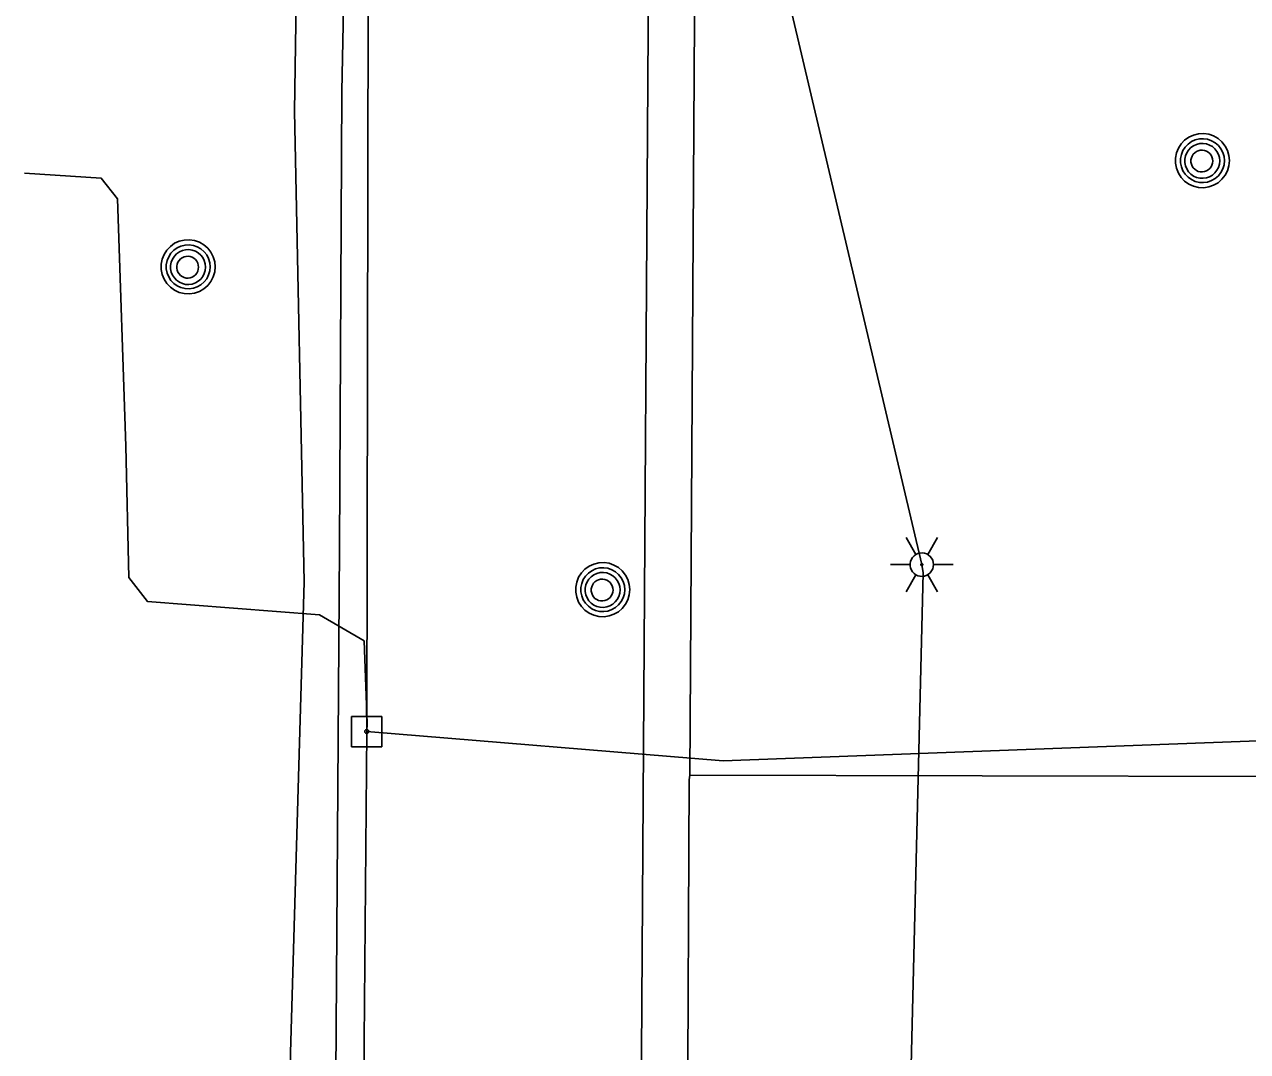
# Model space of a CAD drawing. Extents: x 596028 to 606371, y 330010 to 403088.
# Drawn here: x 601990.2 to 602139.3, y 365248.5 to 365373.7 of the extents above; entities that cross this region are included whole.
import ezdxf

# ---------------------------------------------------------------- set-up
doc = ezdxf.new("R2010")
doc.units = 0
for name, color, linetype in [('E_LTG', 7, 'Continuous'), ('E_LTG_CID', 7, 'Continuous'), ('E_UTL_E_UG', 7, 'Continuous'), ('E_UTL_EPowerPole', 7, 'Continuous'), ('E_UTL_G_UG', 7, 'Continuous'), ('E_UTL_MH', 7, 'Continuous'), ('E_UTL_Overhead', 7, 'Continuous'), ('E_UTL_T_UG', 7, 'Continuous'), ('E_UTL_TV_UG', 7, 'Continuous'), ('E_UTL_W_UG', 7, 'Continuous')]:
    doc.layers.add(name, color=color, linetype=linetype)

msp = doc.modelspace()

# ---------------------------------------------------------------- linework, layer by layer
at = {"layer": 'E_LTG'}
for points in [[(602098.86, 365309.09), (602097.67, 365311.15)], [(602100.29, 365309.09), (602101.48, 365311.15)], [(602101, 365307.85), (602100.97, 365308.12), (602100.9, 365308.38), (602100.77, 365308.62), (602100.61, 365308.84), (602100.4, 365309.01), (602100.17, 365309.15), (602099.91, 365309.24), (602099.64, 365309.28), (602099.37, 365309.26), (602099.1, 365309.2), (602098.86, 365309.09), (602098.64, 365308.93), (602098.45, 365308.73), (602098.3, 365308.5), (602098.2, 365308.25), (602098.15, 365307.99), (602098.15, 365307.71), (602098.2, 365307.45), (602098.3, 365307.19), (602098.45, 365306.97), (602098.64, 365306.77), (602098.86, 365306.61), (602099.1, 365306.5), (602099.37, 365306.43), (602099.64, 365306.42), (602099.91, 365306.46), (602100.17, 365306.55), (602100.4, 365306.69), (602100.61, 365306.86), (602100.77, 365307.08), (602100.9, 365307.32), (602100.97, 365307.58), (602101, 365307.85)], [(602101, 365307.85), (602100.97, 365308.12), (602100.9, 365308.38), (602100.77, 365308.62), (602100.61, 365308.84), (602100.4, 365309.01), (602100.17, 365309.15), (602099.91, 365309.24), (602099.64, 365309.28), (602099.37, 365309.26), (602099.1, 365309.2), (602098.86, 365309.09), (602098.64, 365308.93), (602098.45, 365308.73), (602098.3, 365308.5), (602098.2, 365308.25), (602098.15, 365307.99), (602098.15, 365307.71), (602098.2, 365307.45), (602098.3, 365307.19), (602098.45, 365306.97), (602098.64, 365306.77), (602098.86, 365306.61), (602099.1, 365306.5), (602099.37, 365306.43), (602099.64, 365306.42), (602099.91, 365306.46), (602100.17, 365306.55), (602100.4, 365306.69), (602100.61, 365306.86), (602100.77, 365307.08), (602100.9, 365307.32), (602100.97, 365307.58), (602101, 365307.85)], [(602101, 365307.85), (602100.97, 365308.12), (602100.9, 365308.38), (602100.77, 365308.62), (602100.61, 365308.84), (602100.4, 365309.01), (602100.17, 365309.15), (602099.91, 365309.24), (602099.64, 365309.28), (602099.37, 365309.26), (602099.1, 365309.2), (602098.86, 365309.09), (602098.64, 365308.93), (602098.45, 365308.73), (602098.3, 365308.5), (602098.2, 365308.25), (602098.15, 365307.99), (602098.15, 365307.71), (602098.2, 365307.45), (602098.3, 365307.19), (602098.45, 365306.97), (602098.64, 365306.77), (602098.86, 365306.61), (602099.1, 365306.5), (602099.37, 365306.43), (602099.64, 365306.42), (602099.91, 365306.46), (602100.17, 365306.55), (602100.4, 365306.69), (602100.61, 365306.86), (602100.77, 365307.08), (602100.9, 365307.32), (602100.97, 365307.58), (602101, 365307.85)], [(602095.76, 365307.85), (602098.14, 365307.85)], [(602099.69, 365307.85), (602099.69, 365307.87), (602099.68, 365307.89), (602099.67, 365307.91), (602099.66, 365307.93), (602099.64, 365307.95), (602099.62, 365307.96), (602099.6, 365307.97), (602099.58, 365307.97), (602099.55, 365307.97), (602099.53, 365307.96), (602099.51, 365307.95), (602099.49, 365307.94), (602099.48, 365307.92), (602099.47, 365307.9), (602099.46, 365307.88), (602099.45, 365307.86), (602099.45, 365307.84), (602099.46, 365307.82), (602099.47, 365307.79), (602099.48, 365307.78), (602099.49, 365307.76), (602099.51, 365307.75), (602099.53, 365307.74), (602099.55, 365307.73), (602099.58, 365307.73), (602099.6, 365307.73), (602099.62, 365307.74), (602099.64, 365307.75), (602099.66, 365307.77), (602099.67, 365307.78), (602099.68, 365307.81), (602099.69, 365307.83), (602099.69, 365307.85)], [(602101, 365307.85), (602103.38, 365307.85)], [(602097.67, 365304.55), (602098.86, 365306.61)], [(602101.48, 365304.55), (602100.29, 365306.61)]]:
    msp.add_lwpolyline(points, dxfattribs=at)
at = {"layer": 'E_LTG_CID'}
msp.add_lwpolyline([(602077.67, 365041.36), (602080.64, 365050.18), (602084.27, 365078.21), (602086.6, 365119.12), (602092.51, 365157.1), (602092.61, 365161.02), (602093.7, 365166.45), (602097.82, 365228.48), (602099.72, 365306.86), (602099.57, 365307.85), (602078.17, 365398.69), (602101.34, 365598.66), (602081.78, 365780.51), (602081.66, 365785.81), (602086.65, 365937.44), (602085.01, 365946.58), (602078.55, 366013.48), (602078.78, 366049.8)], dxfattribs=at)
at = {"layer": 'E_UTL_E_UG'}
for points in [[(602021.41, 365028.73), (602020.83, 365074.13), (602021.95, 365124.92), (602021.93, 365126), (602022.82, 365183.21), (602022.62, 365238.98), (602022.59, 365248.33), (602024.28, 365305.75), (602023.11, 365363.12), (602024.04, 365424.8), (602024.95, 365470.87), (602025.57, 365530.92), (602025.04, 365537.62)], [(602031.91, 365287.51), (602075.37, 365283.95), (602142.72, 365286.47), (602157.1, 365286.47)]]:
    msp.add_lwpolyline(points, dxfattribs=at)
at = {"layer": 'E_UTL_EPowerPole'}
for points in [[(602031.88, 365289.35), (602031.88, 365292.26)], [(602033.73, 365289.35), (602030.04, 365289.35)], [(602030.04, 365289.35), (602030.04, 365285.66)], [(602033.73, 365285.66), (602033.73, 365289.35)], [(602032.15, 365287.51), (602032.15, 365287.55), (602032.14, 365287.6), (602032.11, 365287.64), (602032.09, 365287.67), (602032.05, 365287.7), (602032.01, 365287.73), (602031.97, 365287.74), (602031.93, 365287.75), (602031.88, 365287.75), (602031.84, 365287.73), (602031.79, 365287.72), (602031.76, 365287.69), (602031.73, 365287.66), (602031.7, 365287.62), (602031.69, 365287.58), (602031.68, 365287.53), (602031.68, 365287.49), (602031.69, 365287.44), (602031.7, 365287.4), (602031.73, 365287.36), (602031.76, 365287.33), (602031.79, 365287.3), (602031.84, 365287.28), (602031.88, 365287.27), (602031.93, 365287.27), (602031.97, 365287.28), (602032.01, 365287.29), (602032.05, 365287.32), (602032.09, 365287.34), (602032.11, 365287.38), (602032.14, 365287.42), (602032.15, 365287.46), (602032.15, 365287.51)], [(602030.04, 365285.66), (602033.73, 365285.66)]]:
    msp.add_lwpolyline(points, dxfattribs=at)
at = {"layer": 'E_UTL_G_UG'}
for points in [[(602069.99, 365021.27), (602071.23, 365281.6), (602071.28, 365282.17), (602072.68, 365505.74), (602072.56, 365506.48)], [(602071.28, 365282.17), (602142.59, 365282.02), (602154.89, 365282.01), (602171.93, 365281.4)]]:
    msp.add_lwpolyline(points, dxfattribs=at)
at = {"layer": 'E_UTL_MH'}
for points in [[(602137.08, 365357.09), (602137.02, 365357.71), (602136.84, 365358.32), (602136.56, 365358.87), (602136.17, 365359.37), (602135.69, 365359.78), (602135.15, 365360.09), (602134.56, 365360.3), (602133.94, 365360.39), (602133.31, 365360.36), (602132.7, 365360.21), (602132.13, 365359.95), (602131.62, 365359.58), (602131.19, 365359.13), (602130.85, 365358.6), (602130.61, 365358.02), (602130.5, 365357.4), (602130.5, 365356.78), (602130.61, 365356.16), (602130.85, 365355.58), (602131.19, 365355.05), (602131.62, 365354.6), (602132.13, 365354.23), (602132.7, 365353.97), (602133.31, 365353.82), (602133.94, 365353.79), (602134.56, 365353.88), (602135.15, 365354.09), (602135.69, 365354.4), (602136.17, 365354.81), (602136.56, 365355.31), (602136.84, 365355.86), (602137.02, 365356.46), (602137.08, 365357.09)], [(602136.47, 365357.09), (602136.42, 365357.59), (602136.27, 365358.08), (602136.04, 365358.53), (602135.73, 365358.93), (602135.34, 365359.27), (602134.9, 365359.52), (602134.42, 365359.69), (602133.92, 365359.76), (602133.41, 365359.73), (602132.91, 365359.61), (602132.45, 365359.4), (602132.04, 365359.11), (602131.68, 365358.74), (602131.41, 365358.31), (602131.22, 365357.84), (602131.12, 365357.34), (602131.12, 365356.83), (602131.22, 365356.33), (602131.41, 365355.86), (602131.68, 365355.43), (602132.04, 365355.06), (602132.45, 365354.77), (602132.91, 365354.56), (602133.41, 365354.44), (602133.92, 365354.41), (602134.42, 365354.48), (602134.9, 365354.65), (602135.34, 365354.9), (602135.73, 365355.24), (602136.04, 365355.64), (602136.27, 365356.09), (602136.42, 365356.58), (602136.47, 365357.09)], [(602135.9, 365357.06), (602135.86, 365357.46), (602135.75, 365357.85), (602135.56, 365358.21), (602135.31, 365358.53), (602135.01, 365358.79), (602134.66, 365358.99), (602134.27, 365359.13), (602133.87, 365359.18), (602133.47, 365359.16), (602133.08, 365359.07), (602132.71, 365358.9), (602132.38, 365358.67), (602132.1, 365358.37), (602131.88, 365358.03), (602131.73, 365357.66), (602131.65, 365357.26), (602131.65, 365356.85), (602131.73, 365356.46), (602131.88, 365356.08), (602132.1, 365355.74), (602132.38, 365355.45), (602132.71, 365355.21), (602133.08, 365355.04), (602133.47, 365354.95), (602133.87, 365354.93), (602134.27, 365354.99), (602134.66, 365355.12), (602135.01, 365355.32), (602135.31, 365355.59), (602135.56, 365355.91), (602135.75, 365356.27), (602135.86, 365356.65), (602135.9, 365357.06)], [(602135.05, 365357.04), (602135.02, 365357.29), (602134.95, 365357.54), (602134.84, 365357.76), (602134.68, 365357.96), (602134.49, 365358.13), (602134.27, 365358.25), (602134.03, 365358.34), (602133.78, 365358.37), (602133.52, 365358.36), (602133.28, 365358.3), (602133.05, 365358.19), (602132.84, 365358.05), (602132.67, 365357.86), (602132.53, 365357.65), (602132.44, 365357.42), (602132.39, 365357.17), (602132.39, 365356.91), (602132.44, 365356.67), (602132.53, 365356.43), (602132.67, 365356.22), (602132.84, 365356.03), (602133.05, 365355.89), (602133.28, 365355.78), (602133.52, 365355.72), (602133.78, 365355.71), (602134.03, 365355.75), (602134.27, 365355.83), (602134.49, 365355.96), (602134.68, 365356.12), (602134.84, 365356.32), (602134.95, 365356.55), (602135.02, 365356.79), (602135.05, 365357.04)], [(602013.43, 365344.15), (602013.37, 365344.77), (602013.19, 365345.37), (602012.91, 365345.93), (602012.52, 365346.42), (602012.04, 365346.84), (602011.5, 365347.15), (602010.91, 365347.35), (602010.29, 365347.44), (602009.66, 365347.41), (602009.05, 365347.27), (602008.48, 365347.01), (602007.97, 365346.64), (602007.54, 365346.19), (602007.2, 365345.66), (602006.96, 365345.08), (602006.84, 365344.46), (602006.84, 365343.83), (602006.96, 365343.22), (602007.2, 365342.64), (602007.54, 365342.11), (602007.97, 365341.65), (602008.48, 365341.29), (602009.05, 365341.03), (602009.66, 365340.88), (602010.29, 365340.85), (602010.91, 365340.94), (602011.5, 365341.15), (602012.04, 365341.46), (602012.52, 365341.87), (602012.91, 365342.36), (602013.19, 365342.92), (602013.37, 365343.52), (602013.43, 365344.15)], [(602012.81, 365344.14), (602012.77, 365344.65), (602012.62, 365345.14), (602012.39, 365345.59), (602012.07, 365345.99), (602011.69, 365346.32), (602011.25, 365346.58), (602010.77, 365346.74), (602010.26, 365346.82), (602009.76, 365346.79), (602009.26, 365346.67), (602008.8, 365346.46), (602008.38, 365346.17), (602008.03, 365345.8), (602007.76, 365345.37), (602007.57, 365344.9), (602007.47, 365344.4), (602007.47, 365343.89), (602007.57, 365343.39), (602007.76, 365342.92), (602008.03, 365342.49), (602008.38, 365342.12), (602008.8, 365341.82), (602009.26, 365341.61), (602009.76, 365341.49), (602010.26, 365341.47), (602010.77, 365341.54), (602011.25, 365341.71), (602011.69, 365341.96), (602012.07, 365342.3), (602012.39, 365342.7), (602012.62, 365343.15), (602012.77, 365343.64), (602012.81, 365344.14)], [(602012.25, 365344.11), (602012.21, 365344.52), (602012.1, 365344.91), (602011.91, 365345.27), (602011.66, 365345.58), (602011.36, 365345.85), (602011.01, 365346.05), (602010.62, 365346.18), (602010.22, 365346.24), (602009.82, 365346.22), (602009.43, 365346.13), (602009.06, 365345.96), (602008.73, 365345.72), (602008.45, 365345.43), (602008.23, 365345.09), (602008.08, 365344.71), (602008, 365344.32), (602008, 365343.91), (602008.08, 365343.51), (602008.23, 365343.14), (602008.45, 365342.8), (602008.73, 365342.51), (602009.06, 365342.27), (602009.43, 365342.1), (602009.82, 365342.01), (602010.22, 365341.99), (602010.62, 365342.05), (602011.01, 365342.18), (602011.36, 365342.38), (602011.66, 365342.65), (602011.91, 365342.96), (602012.1, 365343.32), (602012.21, 365343.71), (602012.25, 365344.11)], [(602011.4, 365344.1), (602011.37, 365344.35), (602011.3, 365344.59), (602011.18, 365344.82), (602011.03, 365345.02), (602010.84, 365345.18), (602010.62, 365345.31), (602010.38, 365345.39), (602010.13, 365345.43), (602009.87, 365345.42), (602009.63, 365345.36), (602009.4, 365345.25), (602009.19, 365345.11), (602009.02, 365344.92), (602008.88, 365344.71), (602008.79, 365344.47), (602008.74, 365344.23), (602008.74, 365343.97), (602008.79, 365343.72), (602008.88, 365343.49), (602009.02, 365343.28), (602009.19, 365343.09), (602009.4, 365342.95), (602009.63, 365342.84), (602009.87, 365342.78), (602010.13, 365342.77), (602010.38, 365342.8), (602010.62, 365342.89), (602010.84, 365343.01), (602011.03, 365343.18), (602011.18, 365343.38), (602011.3, 365343.6), (602011.37, 365343.85), (602011.4, 365344.1)], [(602063.97, 365304.8), (602063.91, 365305.42), (602063.73, 365306.03), (602063.45, 365306.58), (602063.06, 365307.08), (602062.58, 365307.49), (602062.04, 365307.8), (602061.45, 365308.01), (602060.83, 365308.09), (602060.2, 365308.06), (602059.59, 365307.92), (602059.02, 365307.66), (602058.51, 365307.29), (602058.08, 365306.84), (602057.74, 365306.31), (602057.5, 365305.73), (602057.38, 365305.11), (602057.38, 365304.48), (602057.5, 365303.87), (602057.74, 365303.29), (602058.08, 365302.76), (602058.51, 365302.3), (602059.02, 365301.94), (602059.59, 365301.68), (602060.2, 365301.53), (602060.83, 365301.5), (602061.45, 365301.59), (602062.04, 365301.8), (602062.58, 365302.11), (602063.06, 365302.52), (602063.45, 365303.01), (602063.73, 365303.57), (602063.91, 365304.17), (602063.97, 365304.8)], [(602063.35, 365304.79), (602063.31, 365305.3), (602063.16, 365305.79), (602062.93, 365306.24), (602062.61, 365306.64), (602062.23, 365306.97), (602061.79, 365307.23), (602061.31, 365307.4), (602060.8, 365307.47), (602060.3, 365307.44), (602059.8, 365307.32), (602059.34, 365307.11), (602058.92, 365306.82), (602058.57, 365306.45), (602058.3, 365306.02), (602058.11, 365305.55), (602058.01, 365305.05), (602058.01, 365304.54), (602058.11, 365304.04), (602058.3, 365303.57), (602058.57, 365303.14), (602058.92, 365302.77), (602059.34, 365302.48), (602059.8, 365302.26), (602060.3, 365302.14), (602060.8, 365302.12), (602061.31, 365302.19), (602061.79, 365302.36), (602062.23, 365302.61), (602062.61, 365302.95), (602062.93, 365303.35), (602063.16, 365303.8), (602063.31, 365304.29), (602063.35, 365304.79)], [(602062.79, 365304.77), (602062.75, 365305.17), (602062.64, 365305.56), (602062.45, 365305.92), (602062.2, 365306.23), (602061.9, 365306.5), (602061.55, 365306.7), (602061.16, 365306.83), (602060.76, 365306.89), (602060.36, 365306.87), (602059.97, 365306.78), (602059.6, 365306.61), (602059.27, 365306.37), (602058.99, 365306.08), (602058.77, 365305.74), (602058.62, 365305.37), (602058.54, 365304.97), (602058.54, 365304.56), (602058.62, 365304.17), (602058.77, 365303.79), (602058.99, 365303.45), (602059.27, 365303.16), (602059.6, 365302.92), (602059.97, 365302.75), (602060.36, 365302.66), (602060.76, 365302.64), (602061.16, 365302.7), (602061.55, 365302.83), (602061.9, 365303.03), (602062.2, 365303.3), (602062.45, 365303.61), (602062.64, 365303.97), (602062.75, 365304.36), (602062.79, 365304.77)], [(602061.94, 365304.75), (602061.91, 365305), (602061.84, 365305.25), (602061.72, 365305.47), (602061.57, 365305.67), (602061.38, 365305.84), (602061.16, 365305.96), (602060.92, 365306.04), (602060.67, 365306.08), (602060.41, 365306.07), (602060.17, 365306.01), (602059.94, 365305.9), (602059.73, 365305.76), (602059.56, 365305.57), (602059.42, 365305.36), (602059.33, 365305.13), (602059.28, 365304.88), (602059.28, 365304.62), (602059.33, 365304.37), (602059.42, 365304.14), (602059.56, 365303.93), (602059.73, 365303.74), (602059.94, 365303.6), (602060.17, 365303.49), (602060.41, 365303.43), (602060.67, 365303.42), (602060.92, 365303.46), (602061.16, 365303.54), (602061.38, 365303.67), (602061.57, 365303.83), (602061.72, 365304.03), (602061.84, 365304.26), (602061.91, 365304.5), (602061.94, 365304.75)]]:
    msp.add_lwpolyline(points, dxfattribs=at)
at = {"layer": 'E_UTL_Overhead'}
msp.add_lwpolyline([(602030.41, 365117.16), (602031.91, 365287.51), (602032.13, 365415.23), (602033.07, 365577.35), (602034.21, 365759.49), (602035.29, 365915.56), (602036.2, 366067.33), (602038.64, 366261.44), (602038.14, 366378.17), (602037.53, 366468.16), (602038.3, 366629.6), (602038.45, 366764.67), (602038.7, 366805.21), (602049.62, 366998.37), (602049.62, 367041.99)], dxfattribs=at)
at = {"layer": 'E_UTL_T_UG'}
msp.add_lwpolyline([(602063.21, 364911.29), (602066.3, 365385.49), (602065.85, 365459.4), (602065.4, 365527.99), (602064.68, 365606.95)], dxfattribs=at)
at = {"layer": 'E_UTL_TV_UG'}
for points in [[(602002.91, 365306.29), (602002.53, 365322.3), (602001.53, 365352.44), (601999.54, 365354.94), (601990.18, 365355.54)], [(602002.91, 365306.29), (602005.16, 365303.36), (602026.14, 365301.74), (602031.6, 365298.56), (602031.97, 365288.52), (602031.91, 365287.51)]]:
    msp.add_lwpolyline(points, dxfattribs=at)
at = {"layer": 'E_UTL_W_UG'}
msp.add_lwpolyline([(602031.82, 365052.3), (602027.97, 365052.84), (602028.36, 365065.68), (602028.59, 365071.64), (602027.87, 365204.62), (602028.59, 365309.99), (602028.87, 365365.51), (602030, 365422.71), (602029.75, 365429.35), (602030.35, 365521.4), (602030.17, 365533.2), (602029.46, 365544.32), (602030.66, 365617.91), (602029.36, 365690.21), (602030.39, 365767.49), (602030.37, 365844.61), (602031.13, 365873.17), (602030.43, 365917.68), (602029.68, 365958.65), (602031.79, 365958.75), (602031.43, 365970.42), (602038.17, 365999.86), (602046.53, 366031.44), (602046.75, 366041.93)], dxfattribs=at)

doc.saveas('drawing.dxf')
